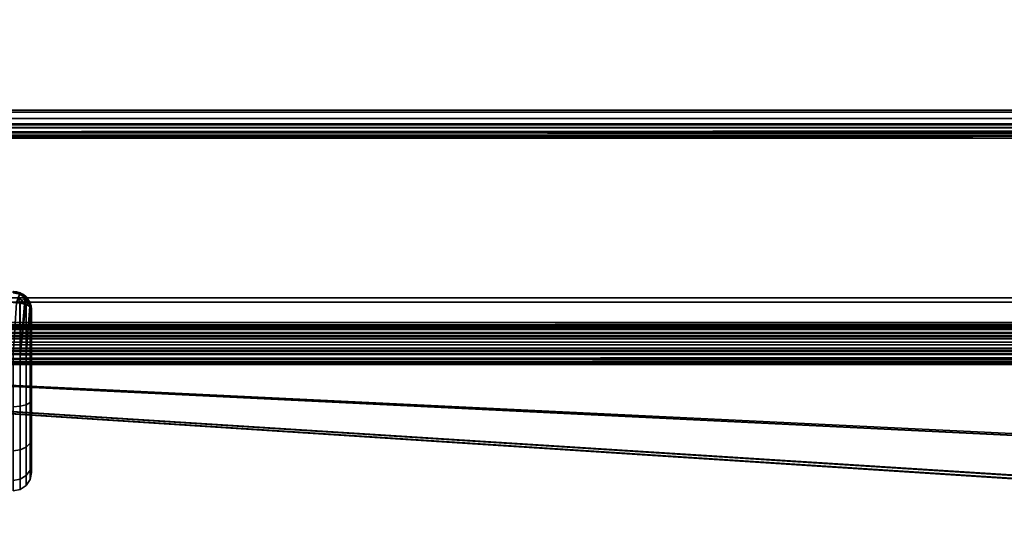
# Model space of a CAD drawing. Header units: millimetres. Extents: x -603 to 3703, y -120 to 249.
# Tile 954 of 1056: x 2680 to 2788, y 46 to 101. Entities that reach past the tile are written whole.
import ezdxf

# ---------------------------------------------------------------- set-up
doc = ezdxf.new("R2010")
doc.units = ezdxf.units.MM
doc.layers.add('151', color=7, linetype='Continuous', true_color=0xffffff)

# ---------------------------------------------------------------- blocks, each defined once
blk = doc.blocks.new('UG_SURFACE_003')
at = {"layer": '151', "color": 252, "linetype": 'Continuous', "lineweight": 35}
for points in [[(3702.5, -30, 2213), (3702.5, 229.8, 2213), (2297.5, 229.8, 2213), (2297.5, -30, 2213)], [(2447.5, -30, 2063), (2447.5, 229.8, 2063), (3552.5, 229.8, 2063), (3552.5, -30, 2063)]]:
    blk.add_3dface(points, dxfattribs=at)
blk = doc.blocks.new('UG_SURFACE_161')
at = {"layer": '151', "color": 43, "linetype": 'Continuous', "lineweight": 35}
for points in [[(2679.71, 70.71, 1116.77), (2679.77, 70.85, 1116), (2679, 71, 1116), (2679, 70.85, 1116.76)], [(2679, 70.85, 1091.24), (2679, 71, 1092), (2679.77, 70.85, 1092), (2679.71, 70.71, 1091.23)], [(2679, 71, 1092), (2679, 71, 1116), (2679.77, 70.85, 1116), (2679.77, 70.85, 1092)], [(2679.54, 70.3, 1117.42), (2680, 70, 1117.42), (2680.31, 70.31, 1116.77), (2679.71, 70.71, 1116.77)], [(2679.71, 70.71, 1091.23), (2680.31, 70.31, 1091.23), (2680, 70, 1090.58), (2679.54, 70.3, 1090.58)], [(2679.71, 70.71, 1116.77), (2680.31, 70.31, 1116.77), (2680.41, 70.41, 1116), (2679.77, 70.85, 1116)], [(2679.77, 70.85, 1092), (2680.41, 70.41, 1092), (2680.31, 70.31, 1091.23), (2679.71, 70.71, 1091.23)], [(2679.77, 70.85, 1092), (2679.77, 70.85, 1116), (2680.41, 70.41, 1116), (2680.41, 70.41, 1092)], [(2679, 64.03, 1119), (2679.77, 64.02, 1118.85), (2679.73, 69.71, 1117.71), (2679.34, 69.74, 1117.78)], [(2679.77, 64.02, 1089.15), (2679, 64.03, 1089), (2679.34, 69.74, 1090.22), (2679.73, 69.71, 1090.29)], [(2679.54, 70.3, 1117.42), (2679.34, 69.74, 1117.78), (2679.73, 69.71, 1117.71)], [(2679.73, 69.71, 1090.29), (2679.34, 69.74, 1090.22), (2679.54, 70.3, 1090.58)], [(2679.73, 69.71, 1117.71), (2680, 70, 1117.42), (2679.54, 70.3, 1117.42)], [(2679.54, 70.3, 1090.58), (2680, 70, 1090.58), (2679.73, 69.71, 1090.29)], [(2680, 70, 1117.42), (2679.73, 69.71, 1117.71), (2679.77, 69.71, 1117.71)], [(2679.77, 69.71, 1090.29), (2679.73, 69.71, 1090.29), (2680, 70, 1090.58)], [(2679.77, 64.02, 1118.85), (2679.77, 69.71, 1117.71), (2679.73, 69.71, 1117.71)], [(2679.73, 69.71, 1090.29), (2679.77, 69.71, 1090.29), (2679.77, 64.02, 1089.15)], [(2679.77, 69.71, 1117.71), (2680.25, 69.59, 1117.41), (2680, 70, 1117.42)], [(2680, 70, 1090.58), (2680.25, 69.59, 1090.59), (2679.77, 69.71, 1090.29)], [(2679.77, 64.02, 1089.15), (2679.77, 69.71, 1090.29), (2680.25, 69.59, 1090.59)], [(2680.25, 69.59, 1117.41), (2679.77, 69.71, 1117.71), (2679.77, 64.02, 1118.85)], [(2680.37, 69.56, 1117.33), (2680.25, 69.59, 1117.41), (2679.77, 64.02, 1118.85)], [(2679.77, 64.02, 1089.15), (2680.25, 69.59, 1090.59), (2680.37, 69.56, 1090.67)], [(2679.77, 64.02, 1118.85), (2680.41, 64.02, 1118.41), (2680.41, 69.54, 1117.31), (2680.37, 69.56, 1117.33)], [(2680.37, 69.56, 1090.67), (2680.41, 69.54, 1090.69), (2680.41, 64.02, 1089.59), (2679.77, 64.02, 1089.15)], [(2680.31, 70.31, 1116.77), (2680, 70, 1117.42), (2680.25, 69.59, 1117.41)], [(2680.25, 69.59, 1090.59), (2680, 70, 1090.58), (2680.31, 70.31, 1091.23)], [(2680.25, 69.59, 1117.41), (2680.37, 69.56, 1117.33), (2680.31, 70.31, 1116.77)], [(2680.31, 70.31, 1091.23), (2680.37, 69.56, 1090.67), (2680.25, 69.59, 1090.59)], [(2680.31, 70.31, 1116.77), (2680.71, 69.71, 1116.77), (2680.85, 69.77, 1116), (2680.41, 70.41, 1116)], [(2680.41, 70.41, 1092), (2680.85, 69.77, 1092), (2680.71, 69.71, 1091.23), (2680.31, 70.31, 1091.23)], [(2680.37, 69.56, 1117.33), (2680.71, 69.71, 1116.77), (2680.31, 70.31, 1116.77)], [(2680.31, 70.31, 1091.23), (2680.71, 69.71, 1091.23), (2680.37, 69.56, 1090.67)], [(2680.71, 69.71, 1116.77), (2680.37, 69.56, 1117.33), (2680.41, 69.54, 1117.31)], [(2680.41, 69.54, 1090.69), (2680.37, 69.56, 1090.67), (2680.71, 69.71, 1091.23)], [(2680.41, 70.41, 1092), (2680.41, 70.41, 1116), (2680.85, 69.77, 1116), (2680.85, 69.77, 1092)], [(2680.41, 69.54, 1117.31), (2680.81, 69.32, 1116.76), (2680.71, 69.71, 1116.77)], [(2680.71, 69.71, 1091.23), (2680.81, 69.32, 1091.24), (2680.41, 69.54, 1090.69)], [(2680.41, 64.02, 1089.59), (2680.41, 69.54, 1090.69), (2680.81, 69.32, 1091.24)], [(2680.81, 69.32, 1116.76), (2680.41, 69.54, 1117.31), (2680.41, 64.02, 1118.41)], [(2680.85, 69.77, 1116), (2680.71, 69.71, 1116.77), (2680.81, 69.32, 1116.76)], [(2680.81, 69.32, 1091.24), (2680.71, 69.71, 1091.23), (2680.85, 69.77, 1092)], [(2680.81, 69.32, 1116.76), (2680.85, 69.29, 1116.71), (2680.85, 69.77, 1116)], [(2680.85, 69.77, 1092), (2680.85, 69.29, 1091.29), (2680.81, 69.32, 1091.24)], [(2680.85, 69.29, 1116.71), (2681, 69, 1116), (2680.85, 69.77, 1116)], [(2680.85, 69.77, 1092), (2681, 69, 1092), (2680.85, 69.29, 1091.29)], [(2680.85, 69.77, 1092), (2680.85, 69.77, 1116), (2681, 69, 1116), (2681, 69, 1092)], [(2680.41, 64.02, 1118.41), (2680.85, 64.02, 1117.77), (2680.85, 69.29, 1116.71), (2680.81, 69.32, 1116.76)], [(2680.81, 69.32, 1091.24), (2680.85, 69.29, 1091.29), (2680.85, 64.02, 1090.23), (2680.41, 64.02, 1089.59)], [(2681, 69, 1092), (2681, 64.02, 1091), (2680.85, 64.02, 1090.23), (2680.85, 69.29, 1091.29)], [(2681, 64.02, 1117), (2681, 69, 1116), (2680.85, 69.29, 1116.71), (2680.85, 64.02, 1117.77)], [(2681, 69, 1092), (2681, 69, 1116), (2681, 64.02, 1117), (2681, 59.04, 1116.02)], [(2681, 59.04, 1091.98), (2681, 64.02, 1091), (2681, 69, 1092), (2681, 59.04, 1116.02)], [(2679.77, 64.02, 1089.15), (2679.77, 58.34, 1090.28), (2679, 58.28, 1090.13), (2679, 64.03, 1089)], [(2679.77, 58.34, 1117.72), (2679.77, 64.02, 1118.85), (2679, 64.03, 1119), (2679, 58.28, 1117.87)], [(2680.41, 64.02, 1089.59), (2680.41, 58.5, 1090.68), (2679.77, 58.34, 1090.28), (2679.77, 64.02, 1089.15)], [(2680.41, 58.5, 1117.32), (2680.41, 64.02, 1118.41), (2679.77, 64.02, 1118.85), (2679.77, 58.34, 1117.72)], [(2680.85, 64.02, 1090.23), (2680.85, 58.75, 1091.28), (2680.41, 58.5, 1090.68), (2680.41, 64.02, 1089.59)], [(2680.85, 58.75, 1116.72), (2680.85, 64.02, 1117.77), (2680.41, 64.02, 1118.41), (2680.41, 58.5, 1117.32)], [(2681, 64.02, 1091), (2681, 59.04, 1091.98), (2680.85, 58.75, 1091.28), (2680.85, 64.02, 1090.23)], [(2681, 59.04, 1116.02), (2681, 64.02, 1117), (2680.85, 64.02, 1117.77), (2680.85, 58.75, 1116.72)], [(2680.85, 58.75, 1091.28), (2680.85, 54.27, 1094.26), (2680.41, 53.82, 1093.8), (2680.41, 58.5, 1090.68)], [(2680.85, 54.27, 1113.74), (2680.85, 58.75, 1116.72), (2680.41, 58.5, 1117.32), (2680.41, 53.82, 1114.2)], [(2681, 59.04, 1091.98), (2681, 54.82, 1094.8), (2680.85, 54.27, 1094.26), (2680.85, 58.75, 1091.28)], [(2681, 54.82, 1113.2), (2681, 59.04, 1116.02), (2680.85, 58.75, 1116.72), (2680.85, 54.27, 1113.74)], [(2681, 54.82, 1094.8), (2681, 59.04, 1116.02), (2681, 54.82, 1113.2)], [(2681, 54.82, 1094.8), (2681, 59.04, 1091.98), (2681, 59.04, 1116.02)], [(2679.77, 58.34, 1090.28), (2679.77, 53.51, 1093.49), (2679, 53.4, 1093.38), (2679, 58.28, 1090.13)], [(2679.77, 53.51, 1114.51), (2679.77, 58.34, 1117.72), (2679, 58.28, 1117.87), (2679, 53.4, 1114.62)], [(2680.41, 58.5, 1090.68), (2680.41, 53.82, 1093.8), (2679.77, 53.51, 1093.49), (2679.77, 58.34, 1090.28)], [(2680.41, 53.82, 1114.2), (2680.41, 58.5, 1117.32), (2679.77, 58.34, 1117.72), (2679.77, 53.51, 1114.51)], [(2681, 54.82, 1094.8), (2681, 51.99, 1099.02), (2680.85, 51.28, 1098.73), (2680.85, 54.27, 1094.26)], [(2681, 51.99, 1108.98), (2681, 54.82, 1113.2), (2680.85, 54.27, 1113.74), (2680.85, 51.28, 1109.27)], [(2681, 54.82, 1113.2), (2681, 51.99, 1108.98), (2681, 51, 1104)], [(2681, 51, 1104), (2681, 51.99, 1099.02), (2681, 54.82, 1094.8), (2681, 54.82, 1113.2)], [(2679.77, 53.51, 1093.49), (2679.77, 50.28, 1098.31), (2679, 50.14, 1098.25), (2679, 53.4, 1093.38)], [(2679.77, 50.28, 1109.69), (2679.77, 53.51, 1114.51), (2679, 53.4, 1114.62), (2679, 50.14, 1109.75)], [(2680.41, 53.82, 1093.8), (2680.41, 50.69, 1098.48), (2679.77, 50.28, 1098.31), (2679.77, 53.51, 1093.49)], [(2680.41, 50.69, 1109.52), (2680.41, 53.82, 1114.2), (2679.77, 53.51, 1114.51), (2679.77, 50.28, 1109.69)], [(2680.85, 54.27, 1094.26), (2680.85, 51.28, 1098.73), (2680.41, 50.69, 1098.48), (2680.41, 53.82, 1093.8)], [(2680.85, 51.28, 1109.27), (2680.85, 54.27, 1113.74), (2680.41, 53.82, 1114.2), (2680.41, 50.69, 1109.52)], [(2680.85, 51.28, 1098.73), (2680.85, 50.23, 1104), (2680.41, 49.59, 1104), (2680.41, 50.69, 1098.48)], [(2680.85, 50.23, 1104), (2680.85, 51.28, 1109.27), (2680.41, 50.69, 1109.52), (2680.41, 49.59, 1104)], [(2681, 51.99, 1099.02), (2681, 51, 1104), (2680.85, 50.23, 1104), (2680.85, 51.28, 1098.73)], [(2681, 51, 1104), (2681, 51.99, 1108.98), (2680.85, 51.28, 1109.27), (2680.85, 50.23, 1104)], [(2679.77, 50.28, 1098.31), (2679.77, 49.15, 1104), (2679, 49, 1104), (2679, 50.14, 1098.25)], [(2679.77, 49.15, 1104), (2679.77, 50.28, 1109.69), (2679, 50.14, 1109.75), (2679, 49, 1104)], [(2680.41, 50.69, 1098.48), (2680.41, 49.59, 1104), (2679.77, 49.15, 1104), (2679.77, 50.28, 1098.31)], [(2680.41, 49.59, 1104), (2680.41, 50.69, 1109.52), (2679.77, 50.28, 1109.69), (2679.77, 49.15, 1104)]]:
    blk.add_3dface(points, dxfattribs=at)
blk = doc.blocks.new('UG_SURFACE_205')
at = {"layer": '151', "color": 7, "linetype": 'Continuous', "lineweight": 35}
for points in [[(3496.15, 10.45, 2004.65), (3496.15, 228.45, 2004.65), (2503.85, 228.45, 2004.65), (2503.85, 10.45, 2004.65)], [(2504, 10.45, 2004.5), (2504, 228.45, 2004.5), (3496, 228.45, 2004.5), (3496, 10.45, 2004.5)]]:
    blk.add_3dface(points, dxfattribs=at)
blk = doc.blocks.new('UG_SURFACE_206')
at = {"layer": '151', "color": 41, "linetype": 'Continuous', "lineweight": 35}
for points in [[(2481.85, 66.8, 2026.65), (3518.15, 66.8, 2026.65), (3518.15, 228.45, 2026.65), (2481.85, 228.45, 2026.65)], [(3496.15, 228.45, 2004.65), (3496.15, 10.45, 2004.65), (2503.85, 10.45, 2004.65), (2503.85, 228.45, 2004.65)], [(3513, 70.3, 2021.5), (3513, 66.8, 2021.5), (2487, 66.8, 2021.5), (2487, 70.3, 2021.5)], [(3510, 70.3, 2018.5), (3513, 70.3, 2021.5), (2487, 70.3, 2021.5), (2490, 70.3, 2018.5)], [(3510, 18.3, 2018.5), (3510, 70.3, 2018.5), (2490, 70.3, 2018.5), (2490, 18.3, 2018.5)], [(3513, 66.8, 2021.5), (3518.15, 66.8, 2026.65), (2481.85, 66.8, 2026.65), (2487, 66.8, 2021.5)]]:
    blk.add_3dface(points, dxfattribs=at)
blk = doc.blocks.new('UG_SURFACE_221')
at = {"layer": '151', "color": 252, "linetype": 'Continuous', "lineweight": 35}
for points in [[(2488.5, 69.8, 2021), (3223.03, 23.1, 2021), (3225.53, 23.1, 2021)], [(2488.5, 69.8, 2021), (3211.63, 23.1, 2021), (3223.03, 23.1, 2021)], [(3225.53, 23.1, 2021), (3443.8, 23.1, 2021), (2488.5, 69.8, 2021)], [(2488.5, 69.8, 2021), (3209.13, 23.1, 2021), (3211.63, 23.1, 2021)], [(2488.5, 69.8, 2021), (2788.37, 23.1, 2021), (2790.87, 23.1, 2021)], [(2790.87, 23.1, 2021), (3209.13, 23.1, 2021), (2488.5, 69.8, 2021)], [(2488.5, 69.8, 2021), (2774.47, 23.1, 2021), (2776.97, 23.1, 2021)], [(2776.97, 23.1, 2021), (2788.37, 23.1, 2021), (2488.5, 69.8, 2021)], [(2488.5, 69.8, 2021), (2556.2, 23.1, 2021), (2774.47, 23.1, 2021)], [(3511.5, 69.8, 2021), (2488.5, 69.8, 2021), (3443.8, 23.1, 2021), (3446.3, 23.1, 2021)], [(3511.5, 69.8, 2019.5), (2488.5, 69.8, 2019.5), (2488.5, 69.8, 2021), (3511.5, 69.8, 2021)], [(2488.5, 69.8, 2019.5), (2774.47, 23.1, 2019.5), (2556.2, 23.1, 2019.5)], [(2488.5, 69.8, 2019.5), (2788.37, 23.1, 2019.5), (2776.97, 23.1, 2019.5)], [(2488.5, 69.8, 2019.5), (3211.63, 23.1, 2019.5), (3209.13, 23.1, 2019.5)], [(2776.97, 23.1, 2019.5), (2774.47, 23.1, 2019.5), (2488.5, 69.8, 2019.5)], [(2488.5, 69.8, 2019.5), (3223.03, 23.1, 2019.5), (3211.63, 23.1, 2019.5)], [(3209.13, 23.1, 2019.5), (2790.87, 23.1, 2019.5), (2488.5, 69.8, 2019.5)], [(2790.87, 23.1, 2019.5), (2788.37, 23.1, 2019.5), (2488.5, 69.8, 2019.5)], [(2488.5, 69.8, 2019.5), (3457.7, 23.1, 2019.5), (3446.3, 23.1, 2019.5)], [(2488.5, 69.8, 2019.5), (3443.8, 23.1, 2019.5), (3225.53, 23.1, 2019.5)], [(3225.53, 23.1, 2019.5), (3223.03, 23.1, 2019.5), (2488.5, 69.8, 2019.5)], [(2488.5, 69.8, 2019.5), (3511.5, 69.8, 2019.5), (3460.2, 23.1, 2019.5), (3457.7, 23.1, 2019.5)], [(3446.3, 23.1, 2019.5), (3443.8, 23.1, 2019.5), (2488.5, 69.8, 2019.5)]]:
    blk.add_3dface(points, dxfattribs=at)
blk = doc.blocks.new('UG_SURFACE_230')
at = {"layer": '151', "color": 252, "linetype": 'Continuous', "lineweight": 35}
for points in [[(2457.5, 89.5, 2051), (3542.5, 89.5, 2051), (3542.5, 91, 2051), (2457.5, 91, 2051)], [(2474.42, 91, 2034.08), (2457.5, 91, 2051), (3542.5, 91, 2051), (3525.58, 91, 2034.08)], [(3524.4, 90.77, 2032.9), (2475.6, 90.77, 2032.9), (2474.42, 91, 2034.08), (3525.58, 91, 2034.08)], [(3523.4, 90.1, 2031.9), (2476.6, 90.1, 2031.9), (2475.6, 90.77, 2032.9), (3524.4, 90.77, 2032.9)], [(2474.42, 89.5, 2034.08), (3525.58, 89.5, 2034.08), (3542.5, 89.5, 2051), (2457.5, 89.5, 2051)], [(3525.58, 89.5, 2034.08), (2474.42, 89.5, 2034.08), (2475.02, 89.38, 2033.48), (3524.98, 89.38, 2033.48)], [(3524.98, 89.38, 2033.48), (2475.02, 89.38, 2033.48), (2475.54, 89.04, 2032.96), (3524.46, 89.04, 2032.96)], [(3522.73, 89.1, 2031.23), (2477.27, 89.1, 2031.23), (2476.6, 90.1, 2031.9), (3523.4, 90.1, 2031.9)], [(3524.46, 89.04, 2032.96), (2475.54, 89.04, 2032.96), (2475.88, 88.52, 2032.62), (3524.12, 88.52, 2032.62)], [(3524.03, 88.23, 2032.53), (2475.88, 88.52, 2032.62), (2475.97, 88.23, 2032.53)], [(3524.03, 88.23, 2032.53), (3524.12, 88.52, 2032.62), (2475.88, 88.52, 2032.62)], [(2475.97, 88.23, 2032.53), (3524, 87.92, 2032.5), (3524.03, 88.23, 2032.53)], [(2475.97, 88.23, 2032.53), (2476, 87.92, 2032.5), (3524, 87.92, 2032.5)], [(2477.44, 88.52, 2031.06), (2477.27, 89.1, 2031.23), (3522.73, 89.1, 2031.23)], [(2477.44, 88.52, 2031.06), (3522.73, 89.1, 2031.23), (3522.56, 88.52, 2031.06)], [(3522.56, 88.52, 2031.06), (2477.5, 87.92, 2031), (2477.44, 88.52, 2031.06)], [(3522.56, 88.52, 2031.06), (3522.5, 87.92, 2031), (2477.5, 87.92, 2031)], [(2476, 67.58, 2032.5), (3524, 67.58, 2032.5), (3524, 87.92, 2032.5), (2476, 87.92, 2032.5)], [(2477.5, 67.58, 2031), (2477.5, 87.92, 2031), (3522.5, 87.92, 2031), (3522.5, 67.58, 2031)], [(3524, 67.58, 2032.5), (2476, 67.58, 2032.5), (2476.06, 66.98, 2032.44)], [(3523.94, 66.98, 2032.44), (3524, 67.58, 2032.5), (2476.06, 66.98, 2032.44)], [(2477.53, 67.27, 2030.97), (2477.5, 67.58, 2031), (3522.5, 67.58, 2031)], [(2477.53, 67.27, 2030.97), (3522.5, 67.58, 2031), (3522.47, 67.27, 2030.97)], [(2476.06, 66.98, 2032.44), (2476.23, 66.4, 2032.27), (3523.77, 66.4, 2032.27), (3523.94, 66.98, 2032.44)], [(3523.77, 66.4, 2032.27), (2476.23, 66.4, 2032.27), (2476.9, 65.4, 2031.6), (3523.1, 65.4, 2031.6)], [(3522.47, 67.27, 2030.97), (3522.38, 66.98, 2030.88), (2477.62, 66.98, 2030.88), (2477.53, 67.27, 2030.97)], [(3522.04, 66.46, 2030.54), (2477.96, 66.46, 2030.54), (2477.62, 66.98, 2030.88), (3522.38, 66.98, 2030.88)], [(3521.52, 66.12, 2030.02), (2478.48, 66.12, 2030.02), (2477.96, 66.46, 2030.54), (3522.04, 66.46, 2030.54)], [(3523.1, 65.4, 2031.6), (2476.9, 65.4, 2031.6), (2477.9, 64.73, 2030.6), (3522.1, 64.73, 2030.6)], [(3520.92, 66, 2029.42), (2479.08, 66, 2029.42), (2478.48, 66.12, 2030.02), (3521.52, 66.12, 2030.02)], [(2484.42, 66, 2024.08), (2479.08, 66, 2029.42), (3520.92, 66, 2029.42), (3515.58, 66, 2024.08)], [(3514.4, 65.77, 2022.9), (2485.6, 65.77, 2022.9), (2484.42, 66, 2024.08), (3515.58, 66, 2024.08)], [(3513.4, 65.1, 2021.9), (2486.6, 65.1, 2021.9), (2485.6, 65.77, 2022.9), (3514.4, 65.77, 2022.9)], [(3522.1, 64.73, 2030.6), (2477.9, 64.73, 2030.6), (2479.08, 64.5, 2029.42), (3520.92, 64.5, 2029.42)], [(2484.42, 64.5, 2024.08), (3515.58, 64.5, 2024.08), (3520.92, 64.5, 2029.42), (2479.08, 64.5, 2029.42)], [(3515.58, 64.5, 2024.08), (2484.42, 64.5, 2024.08), (2485.02, 64.38, 2023.48), (3514.98, 64.38, 2023.48)], [(3514.98, 64.38, 2023.48), (2485.02, 64.38, 2023.48), (2485.54, 64.04, 2022.96), (3514.46, 64.04, 2022.96)], [(3512.73, 64.1, 2021.23), (2487.27, 64.1, 2021.23), (2486.6, 65.1, 2021.9), (3513.4, 65.1, 2021.9)], [(3514.46, 64.04, 2022.96), (2485.54, 64.04, 2022.96), (2485.88, 63.52, 2022.62), (3514.12, 63.52, 2022.62)], [(3514.03, 63.23, 2022.53), (2485.88, 63.52, 2022.62), (2485.97, 63.23, 2022.53)], [(3514.03, 63.23, 2022.53), (3514.12, 63.52, 2022.62), (2485.88, 63.52, 2022.62)], [(2485.97, 63.23, 2022.53), (3514, 62.92, 2022.5), (3514.03, 63.23, 2022.53)], [(2485.97, 63.23, 2022.53), (2486, 62.92, 2022.5), (3514, 62.92, 2022.5)], [(2487.44, 63.52, 2021.06), (2487.27, 64.1, 2021.23), (3512.73, 64.1, 2021.23)], [(2487.44, 63.52, 2021.06), (3512.73, 64.1, 2021.23), (3512.56, 63.52, 2021.06)], [(3512.56, 63.52, 2021.06), (2487.5, 62.92, 2021), (2487.44, 63.52, 2021.06)], [(3512.56, 63.52, 2021.06), (3512.5, 62.92, 2021), (2487.5, 62.92, 2021)], [(2486, -46.92, 2022.5), (3514, -46.92, 2022.5), (3514, 62.92, 2022.5), (2486, 62.92, 2022.5)], [(2487.5, -46.92, 2021), (2487.5, 62.92, 2021), (3512.5, 62.92, 2021), (3512.5, -46.92, 2021)]]:
    blk.add_3dface(points, dxfattribs=at)

msp = doc.modelspace()

# ---------------------------------------------------------------- linework, layer by layer
at = {"layer": '151', "color": 252, "linetype": 'Continuous', "lineweight": -3, "true_color": 0x939598}
for p, q in [((3542.5, 91, 2051), (2457.5, 91, 2051)), ((3525.58, 91, 2034.08), (2474.42, 91, 2034.08)), ((3542.5, 89.5, 2051), (2457.5, 89.5, 2051)), ((3525.58, 89.5, 2034.08), (2474.42, 89.5, 2034.08)), ((3524, 87.92, 2032.5), (2476, 87.92, 2032.5)), ((3522.5, 87.92, 2031), (2477.5, 87.92, 2031)), ((2487, 70.3, 2021.5), (3513, 70.3, 2021.5)), ((2488.5, 69.8, 2021), (3511.5, 69.8, 2021)), ((2488.5, 69.8, 2019.5), (3511.5, 69.8, 2019.5)), ((2490, 70.3, 2018.5), (3510, 70.3, 2018.5)), ((2681, 69, 1092), (2681, 69, 1116)), ((3524, 67.58, 2032.5), (2476, 67.58, 2032.5)), ((3522.5, 67.58, 2031), (2477.5, 67.58, 2031)), ((2481.85, 66.8, 2026.65), (3518.15, 66.8, 2026.65)), ((2487, 66.8, 2021.5), (3513, 66.8, 2021.5)), ((3520.92, 66, 2029.42), (2479.08, 66, 2029.42)), ((3515.58, 66, 2024.08), (2484.42, 66, 2024.08)), ((3520.92, 64.5, 2029.42), (2479.08, 64.5, 2029.42)), ((3515.58, 64.5, 2024.08), (2484.42, 64.5, 2024.08)), ((3514, 62.92, 2022.5), (2486, 62.92, 2022.5)), ((3512.5, 62.92, 2021), (2487.5, 62.92, 2021))]:
    msp.add_line(p, q, dxfattribs=at)
msp.add_arc((2679, 69, 1116), 2, 0, 90, dxfattribs=at)
at = {"layer": '151', "color": 252, "linetype": 'Continuous', "lineweight": -3, "true_color": 0x939598, "extrusion": (0, 0, -1)}
msp.add_arc((-2679, 69, -1092), 2, 90, 180, dxfattribs=at)
at = {"layer": '151', "color": 252, "linetype": 'Continuous', "lineweight": -3, "true_color": 0x939598, "extrusion": (0, -0.923077, 0.384615)}
msp.add_arc((2679, 1056.69, 365.54), 2, 0, 90, dxfattribs=at)
at = {"layer": '151', "color": 252, "linetype": 'Continuous', "lineweight": -3, "true_color": 0x939598, "extrusion": (0, -0.923077, -0.384615)}
msp.add_arc((2679, 981.46, -483.69), 2, 270, 0, dxfattribs=at)
at = {"layer": '151', "color": 252, "linetype": 'Continuous', "lineweight": -3, "true_color": 0x939598, "extrusion": (1, 0, 0)}
msp.add_arc((64, 1104, 2681), 13, 67.3801, 292.6199, dxfattribs=at)

# ---------------------------------------------------------------- block references
at = {"layer": '151', "color": 252, "linetype": 'Continuous', "lineweight": -3, "true_color": 0x939598}
for name in ['UG_SURFACE_205', 'UG_SURFACE_003', 'UG_SURFACE_206', 'UG_SURFACE_230', 'UG_SURFACE_161', 'UG_SURFACE_221']:
    msp.add_blockref(name, (0, 0), dxfattribs=at)

doc.saveas('drawing.dxf')
